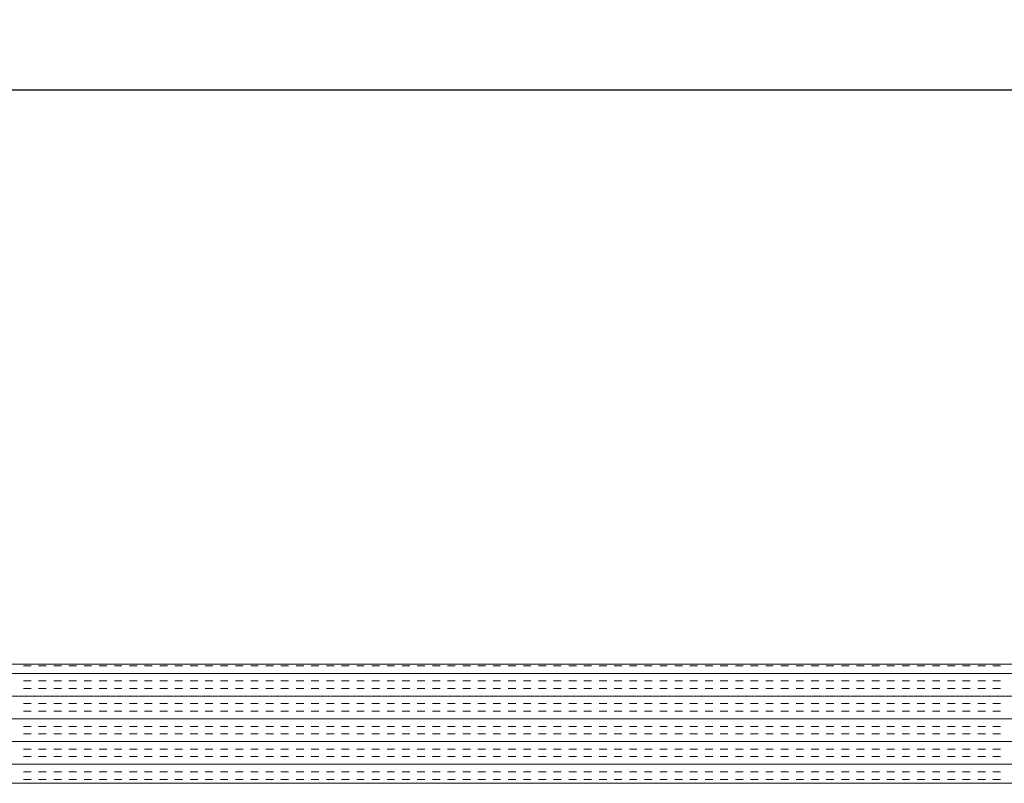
# Model space of a CAD drawing. Extents: x 3940905 to 4145695, y 925352 to 1109797.
# Tile 955 of 1056: x 4062864 to 4063277, y 1099746 to 1100066. Entities that reach past the tile are written whole.
import ezdxf

# ---------------------------------------------------------------- set-up
doc = ezdxf.new("R2010")
doc.units = 0
doc.header["$LTSCALE"] = 750
doc.header["$MEASUREMENT"] = 0
doc.layers.add('CKD Equipments', color=252, linetype='CONTINUOUS', lineweight=0)
doc.layers.add('CKD-Electrical Text', color=7, linetype='CONTINUOUS', lineweight=25)

msp = doc.modelspace()

# ---------------------------------------------------------------- linework, layer by layer
at = {"layer": 'CKD Equipments'}
for p, q in [((4062682.17, 1099796.26), (4063400.17, 1099796.26)), ((4062632.17, 1099746.26), (4063450.17, 1099746.26))]:
    msp.add_line(p, q, dxfattribs=at)
at = {"layer": 'CKD Equipments', "color": 4, "linetype": 'Continuous'}
for p, q in [((4062865.84, 1099795.54), (4062869.02, 1099795.54)), ((4062872.19, 1099795.54), (4062875.37, 1099795.54)), ((4062878.54, 1099795.54), (4062881.72, 1099795.54)), ((4062884.89, 1099795.54), (4062888.07, 1099795.54)), ((4062891.24, 1099795.54), (4062894.42, 1099795.54)), ((4062897.59, 1099795.54), (4062900.77, 1099795.54)), ((4062903.94, 1099795.54), (4062907.12, 1099795.54)), ((4062910.29, 1099795.54), (4062913.47, 1099795.54)), ((4062916.64, 1099795.54), (4062919.82, 1099795.54)), ((4062922.99, 1099795.54), (4062926.17, 1099795.54)), ((4062929.34, 1099795.54), (4062932.52, 1099795.54)), ((4062935.69, 1099795.54), (4062938.87, 1099795.54)), ((4062942.04, 1099795.54), (4062945.22, 1099795.54)), ((4062948.39, 1099795.54), (4062951.57, 1099795.54)), ((4062954.74, 1099795.54), (4062957.92, 1099795.54)), ((4062961.09, 1099795.54), (4062964.27, 1099795.54)), ((4062967.44, 1099795.54), (4062970.62, 1099795.54)), ((4062973.79, 1099795.54), (4062976.97, 1099795.54)), ((4062980.14, 1099795.54), (4062983.32, 1099795.54)), ((4062986.49, 1099795.54), (4062989.67, 1099795.54)), ((4062992.84, 1099795.54), (4062996.02, 1099795.54)), ((4062999.19, 1099795.54), (4063002.37, 1099795.54)), ((4063005.54, 1099795.54), (4063008.72, 1099795.54)), ((4063011.89, 1099795.54), (4063015.07, 1099795.54)), ((4063018.24, 1099795.54), (4063021.42, 1099795.54)), ((4063024.59, 1099795.54), (4063027.77, 1099795.54)), ((4063030.94, 1099795.54), (4063034.12, 1099795.54)), ((4063037.29, 1099795.54), (4063040.47, 1099795.54)), ((4063043.64, 1099795.54), (4063046.82, 1099795.54)), ((4063049.99, 1099795.54), (4063053.17, 1099795.54)), ((4063056.34, 1099795.54), (4063059.52, 1099795.54)), ((4063062.69, 1099795.54), (4063065.87, 1099795.54)), ((4063069.04, 1099795.54), (4063072.22, 1099795.54)), ((4063075.39, 1099795.54), (4063078.57, 1099795.54)), ((4063081.74, 1099795.54), (4063084.92, 1099795.54)), ((4063088.09, 1099795.54), (4063091.27, 1099795.54)), ((4063094.44, 1099795.54), (4063097.62, 1099795.54)), ((4063100.79, 1099795.54), (4063103.97, 1099795.54)), ((4063107.14, 1099795.54), (4063110.32, 1099795.54)), ((4063113.49, 1099795.54), (4063116.67, 1099795.54)), ((4063119.84, 1099795.54), (4063123.02, 1099795.54)), ((4063126.19, 1099795.54), (4063129.37, 1099795.54)), ((4063132.54, 1099795.54), (4063135.72, 1099795.54)), ((4063138.89, 1099795.54), (4063142.07, 1099795.54)), ((4063145.24, 1099795.54), (4063148.42, 1099795.54)), ((4063151.59, 1099795.54), (4063154.77, 1099795.54)), ((4063157.94, 1099795.54), (4063161.12, 1099795.54)), ((4063164.29, 1099795.54), (4063167.47, 1099795.54)), ((4063170.64, 1099795.54), (4063173.82, 1099795.54)), ((4063176.99, 1099795.54), (4063180.17, 1099795.54)), ((4063183.34, 1099795.54), (4063186.52, 1099795.54)), ((4063189.69, 1099795.54), (4063192.87, 1099795.54)), ((4063196.04, 1099795.54), (4063199.22, 1099795.54)), ((4063202.39, 1099795.54), (4063205.57, 1099795.54)), ((4063208.74, 1099795.54), (4063211.92, 1099795.54)), ((4063215.09, 1099795.54), (4063218.27, 1099795.54)), ((4063221.44, 1099795.54), (4063224.62, 1099795.54)), ((4063227.79, 1099795.54), (4063230.97, 1099795.54)), ((4063234.14, 1099795.54), (4063237.32, 1099795.54)), ((4063240.49, 1099795.54), (4063243.67, 1099795.54)), ((4063246.84, 1099795.54), (4063250.02, 1099795.54)), ((4063253.19, 1099795.54), (4063256.37, 1099795.54)), ((4063259.54, 1099795.54), (4063262.72, 1099795.54)), ((4063265.89, 1099795.54), (4063269.07, 1099795.54)), ((4063272.24, 1099795.54), (4063275.42, 1099795.54)), ((4062632.17, 1099792.36), (4063450.17, 1099792.36)), ((4062865.84, 1099789.19), (4062869.02, 1099789.19)), ((4062872.19, 1099789.19), (4062875.37, 1099789.19)), ((4062878.54, 1099789.19), (4062881.72, 1099789.19)), ((4062884.89, 1099789.19), (4062888.07, 1099789.19)), ((4062891.24, 1099789.19), (4062894.42, 1099789.19)), ((4062897.59, 1099789.19), (4062900.77, 1099789.19)), ((4062903.94, 1099789.19), (4062907.12, 1099789.19)), ((4062910.29, 1099789.19), (4062913.47, 1099789.19)), ((4062916.64, 1099789.19), (4062919.82, 1099789.19)), ((4062922.99, 1099789.19), (4062926.17, 1099789.19)), ((4062929.34, 1099789.19), (4062932.52, 1099789.19)), ((4062935.69, 1099789.19), (4062938.87, 1099789.19)), ((4062942.04, 1099789.19), (4062945.22, 1099789.19)), ((4062948.39, 1099789.19), (4062951.57, 1099789.19)), ((4062954.74, 1099789.19), (4062957.92, 1099789.19)), ((4062961.09, 1099789.19), (4062964.27, 1099789.19)), ((4062967.44, 1099789.19), (4062970.62, 1099789.19)), ((4062973.79, 1099789.19), (4062976.97, 1099789.19)), ((4062980.14, 1099789.19), (4062983.32, 1099789.19)), ((4062986.49, 1099789.19), (4062989.67, 1099789.19)), ((4062992.84, 1099789.19), (4062996.02, 1099789.19)), ((4062999.19, 1099789.19), (4063002.37, 1099789.19)), ((4063005.54, 1099789.19), (4063008.72, 1099789.19)), ((4063011.89, 1099789.19), (4063015.07, 1099789.19)), ((4063018.24, 1099789.19), (4063021.42, 1099789.19)), ((4063024.59, 1099789.19), (4063027.77, 1099789.19)), ((4063030.94, 1099789.19), (4063034.12, 1099789.19)), ((4063037.29, 1099789.19), (4063040.47, 1099789.19)), ((4063043.64, 1099789.19), (4063046.82, 1099789.19)), ((4063049.99, 1099789.19), (4063053.17, 1099789.19)), ((4063056.34, 1099789.19), (4063059.52, 1099789.19)), ((4063062.69, 1099789.19), (4063065.87, 1099789.19)), ((4063069.04, 1099789.19), (4063072.22, 1099789.19)), ((4063075.39, 1099789.19), (4063078.57, 1099789.19)), ((4063081.74, 1099789.19), (4063084.92, 1099789.19)), ((4063088.09, 1099789.19), (4063091.27, 1099789.19)), ((4063094.44, 1099789.19), (4063097.62, 1099789.19)), ((4063100.79, 1099789.19), (4063103.97, 1099789.19)), ((4063107.14, 1099789.19), (4063110.32, 1099789.19)), ((4063113.49, 1099789.19), (4063116.67, 1099789.19)), ((4063119.84, 1099789.19), (4063123.02, 1099789.19)), ((4063126.19, 1099789.19), (4063129.37, 1099789.19)), ((4063132.54, 1099789.19), (4063135.72, 1099789.19)), ((4063138.89, 1099789.19), (4063142.07, 1099789.19)), ((4063145.24, 1099789.19), (4063148.42, 1099789.19)), ((4063151.59, 1099789.19), (4063154.77, 1099789.19)), ((4063157.94, 1099789.19), (4063161.12, 1099789.19)), ((4063164.29, 1099789.19), (4063167.47, 1099789.19)), ((4063170.64, 1099789.19), (4063173.82, 1099789.19)), ((4063176.99, 1099789.19), (4063180.17, 1099789.19)), ((4063183.34, 1099789.19), (4063186.52, 1099789.19)), ((4063189.69, 1099789.19), (4063192.87, 1099789.19)), ((4063196.04, 1099789.19), (4063199.22, 1099789.19)), ((4063202.39, 1099789.19), (4063205.57, 1099789.19)), ((4063208.74, 1099789.19), (4063211.92, 1099789.19)), ((4063215.09, 1099789.19), (4063218.27, 1099789.19)), ((4063221.44, 1099789.19), (4063224.62, 1099789.19)), ((4063227.79, 1099789.19), (4063230.97, 1099789.19)), ((4063234.14, 1099789.19), (4063237.32, 1099789.19)), ((4063240.49, 1099789.19), (4063243.67, 1099789.19)), ((4063246.84, 1099789.19), (4063250.02, 1099789.19)), ((4063253.19, 1099789.19), (4063256.37, 1099789.19)), ((4063259.54, 1099789.19), (4063262.72, 1099789.19)), ((4063265.89, 1099789.19), (4063269.07, 1099789.19)), ((4063272.24, 1099789.19), (4063275.42, 1099789.19)), ((4062865.84, 1099786.01), (4062869.02, 1099786.01)), ((4062872.19, 1099786.01), (4062875.37, 1099786.01)), ((4062878.54, 1099786.01), (4062881.72, 1099786.01)), ((4062884.89, 1099786.01), (4062888.07, 1099786.01)), ((4062891.24, 1099786.01), (4062894.42, 1099786.01)), ((4062897.59, 1099786.01), (4062900.77, 1099786.01)), ((4062903.94, 1099786.01), (4062907.12, 1099786.01)), ((4062910.29, 1099786.01), (4062913.47, 1099786.01)), ((4062916.64, 1099786.01), (4062919.82, 1099786.01)), ((4062922.99, 1099786.01), (4062926.17, 1099786.01)), ((4062929.34, 1099786.01), (4062932.52, 1099786.01)), ((4062935.69, 1099786.01), (4062938.87, 1099786.01)), ((4062942.04, 1099786.01), (4062945.22, 1099786.01)), ((4062948.39, 1099786.01), (4062951.57, 1099786.01)), ((4062954.74, 1099786.01), (4062957.92, 1099786.01)), ((4062961.09, 1099786.01), (4062964.27, 1099786.01)), ((4062967.44, 1099786.01), (4062970.62, 1099786.01)), ((4062973.79, 1099786.01), (4062976.97, 1099786.01)), ((4062980.14, 1099786.01), (4062983.32, 1099786.01)), ((4062986.49, 1099786.01), (4062989.67, 1099786.01)), ((4062992.84, 1099786.01), (4062996.02, 1099786.01)), ((4062999.19, 1099786.01), (4063002.37, 1099786.01)), ((4063005.54, 1099786.01), (4063008.72, 1099786.01)), ((4063011.89, 1099786.01), (4063015.07, 1099786.01)), ((4063018.24, 1099786.01), (4063021.42, 1099786.01)), ((4063024.59, 1099786.01), (4063027.77, 1099786.01)), ((4063030.94, 1099786.01), (4063034.12, 1099786.01)), ((4063037.29, 1099786.01), (4063040.47, 1099786.01)), ((4063043.64, 1099786.01), (4063046.82, 1099786.01)), ((4063049.99, 1099786.01), (4063053.17, 1099786.01)), ((4063056.34, 1099786.01), (4063059.52, 1099786.01)), ((4063062.69, 1099786.01), (4063065.87, 1099786.01)), ((4063069.04, 1099786.01), (4063072.22, 1099786.01)), ((4063075.39, 1099786.01), (4063078.57, 1099786.01)), ((4063081.74, 1099786.01), (4063084.92, 1099786.01)), ((4063088.09, 1099786.01), (4063091.27, 1099786.01)), ((4063094.44, 1099786.01), (4063097.62, 1099786.01)), ((4063100.79, 1099786.01), (4063103.97, 1099786.01)), ((4063107.14, 1099786.01), (4063110.32, 1099786.01)), ((4063113.49, 1099786.01), (4063116.67, 1099786.01)), ((4063119.84, 1099786.01), (4063123.02, 1099786.01)), ((4063126.19, 1099786.01), (4063129.37, 1099786.01)), ((4063132.54, 1099786.01), (4063135.72, 1099786.01)), ((4063138.89, 1099786.01), (4063142.07, 1099786.01)), ((4063145.24, 1099786.01), (4063148.42, 1099786.01)), ((4063151.59, 1099786.01), (4063154.77, 1099786.01)), ((4063157.94, 1099786.01), (4063161.12, 1099786.01)), ((4063164.29, 1099786.01), (4063167.47, 1099786.01)), ((4063170.64, 1099786.01), (4063173.82, 1099786.01)), ((4063176.99, 1099786.01), (4063180.17, 1099786.01)), ((4063183.34, 1099786.01), (4063186.52, 1099786.01)), ((4063189.69, 1099786.01), (4063192.87, 1099786.01)), ((4063196.04, 1099786.01), (4063199.22, 1099786.01)), ((4063202.39, 1099786.01), (4063205.57, 1099786.01)), ((4063208.74, 1099786.01), (4063211.92, 1099786.01)), ((4063215.09, 1099786.01), (4063218.27, 1099786.01)), ((4063221.44, 1099786.01), (4063224.62, 1099786.01)), ((4063227.79, 1099786.01), (4063230.97, 1099786.01)), ((4063234.14, 1099786.01), (4063237.32, 1099786.01)), ((4063240.49, 1099786.01), (4063243.67, 1099786.01)), ((4063246.84, 1099786.01), (4063250.02, 1099786.01)), ((4063253.19, 1099786.01), (4063256.37, 1099786.01)), ((4063259.54, 1099786.01), (4063262.72, 1099786.01)), ((4063265.89, 1099786.01), (4063269.07, 1099786.01)), ((4063272.24, 1099786.01), (4063275.42, 1099786.01)), ((4062632.17, 1099782.84), (4063450.17, 1099782.84)), ((4062865.84, 1099779.66), (4062869.02, 1099779.66)), ((4062872.19, 1099779.66), (4062875.37, 1099779.66)), ((4062878.54, 1099779.66), (4062881.72, 1099779.66)), ((4062884.89, 1099779.66), (4062888.07, 1099779.66)), ((4062891.24, 1099779.66), (4062894.42, 1099779.66)), ((4062897.59, 1099779.66), (4062900.77, 1099779.66)), ((4062903.94, 1099779.66), (4062907.12, 1099779.66)), ((4062910.29, 1099779.66), (4062913.47, 1099779.66)), ((4062916.64, 1099779.66), (4062919.82, 1099779.66)), ((4062922.99, 1099779.66), (4062926.17, 1099779.66)), ((4062929.34, 1099779.66), (4062932.52, 1099779.66)), ((4062935.69, 1099779.66), (4062938.87, 1099779.66)), ((4062942.04, 1099779.66), (4062945.22, 1099779.66)), ((4062948.39, 1099779.66), (4062951.57, 1099779.66)), ((4062954.74, 1099779.66), (4062957.92, 1099779.66)), ((4062961.09, 1099779.66), (4062964.27, 1099779.66)), ((4062967.44, 1099779.66), (4062970.62, 1099779.66)), ((4062973.79, 1099779.66), (4062976.97, 1099779.66)), ((4062980.14, 1099779.66), (4062983.32, 1099779.66)), ((4062986.49, 1099779.66), (4062989.67, 1099779.66)), ((4062992.84, 1099779.66), (4062996.02, 1099779.66)), ((4062999.19, 1099779.66), (4063002.37, 1099779.66)), ((4063005.54, 1099779.66), (4063008.72, 1099779.66)), ((4063011.89, 1099779.66), (4063015.07, 1099779.66)), ((4063018.24, 1099779.66), (4063021.42, 1099779.66)), ((4063024.59, 1099779.66), (4063027.77, 1099779.66)), ((4063030.94, 1099779.66), (4063034.12, 1099779.66)), ((4063037.29, 1099779.66), (4063040.47, 1099779.66)), ((4063043.64, 1099779.66), (4063046.82, 1099779.66)), ((4063049.99, 1099779.66), (4063053.17, 1099779.66)), ((4063056.34, 1099779.66), (4063059.52, 1099779.66)), ((4063062.69, 1099779.66), (4063065.87, 1099779.66)), ((4063069.04, 1099779.66), (4063072.22, 1099779.66)), ((4063075.39, 1099779.66), (4063078.57, 1099779.66)), ((4063081.74, 1099779.66), (4063084.92, 1099779.66)), ((4063088.09, 1099779.66), (4063091.27, 1099779.66)), ((4063094.44, 1099779.66), (4063097.62, 1099779.66)), ((4063100.79, 1099779.66), (4063103.97, 1099779.66)), ((4063107.14, 1099779.66), (4063110.32, 1099779.66)), ((4063113.49, 1099779.66), (4063116.67, 1099779.66)), ((4063119.84, 1099779.66), (4063123.02, 1099779.66)), ((4063126.19, 1099779.66), (4063129.37, 1099779.66)), ((4063132.54, 1099779.66), (4063135.72, 1099779.66)), ((4063138.89, 1099779.66), (4063142.07, 1099779.66)), ((4063145.24, 1099779.66), (4063148.42, 1099779.66)), ((4063151.59, 1099779.66), (4063154.77, 1099779.66)), ((4063157.94, 1099779.66), (4063161.12, 1099779.66)), ((4063164.29, 1099779.66), (4063167.47, 1099779.66)), ((4063170.64, 1099779.66), (4063173.82, 1099779.66)), ((4063176.99, 1099779.66), (4063180.17, 1099779.66)), ((4063183.34, 1099779.66), (4063186.52, 1099779.66)), ((4063189.69, 1099779.66), (4063192.87, 1099779.66)), ((4063196.04, 1099779.66), (4063199.22, 1099779.66)), ((4063202.39, 1099779.66), (4063205.57, 1099779.66)), ((4063208.74, 1099779.66), (4063211.92, 1099779.66)), ((4063215.09, 1099779.66), (4063218.27, 1099779.66)), ((4063221.44, 1099779.66), (4063224.62, 1099779.66)), ((4063227.79, 1099779.66), (4063230.97, 1099779.66)), ((4063234.14, 1099779.66), (4063237.32, 1099779.66)), ((4063240.49, 1099779.66), (4063243.67, 1099779.66)), ((4063246.84, 1099779.66), (4063250.02, 1099779.66)), ((4063253.19, 1099779.66), (4063256.37, 1099779.66)), ((4063259.54, 1099779.66), (4063262.72, 1099779.66)), ((4063265.89, 1099779.66), (4063269.07, 1099779.66)), ((4063272.24, 1099779.66), (4063275.42, 1099779.66)), ((4062632.17, 1099773.31), (4063450.17, 1099773.31)), ((4062865.84, 1099776.49), (4062869.02, 1099776.49)), ((4062872.19, 1099776.49), (4062875.37, 1099776.49)), ((4062878.54, 1099776.49), (4062881.72, 1099776.49)), ((4062884.89, 1099776.49), (4062888.07, 1099776.49)), ((4062891.24, 1099776.49), (4062894.42, 1099776.49)), ((4062897.59, 1099776.49), (4062900.77, 1099776.49)), ((4062903.94, 1099776.49), (4062907.12, 1099776.49)), ((4062910.29, 1099776.49), (4062913.47, 1099776.49)), ((4062916.64, 1099776.49), (4062919.82, 1099776.49)), ((4062922.99, 1099776.49), (4062926.17, 1099776.49)), ((4062929.34, 1099776.49), (4062932.52, 1099776.49)), ((4062935.69, 1099776.49), (4062938.87, 1099776.49)), ((4062942.04, 1099776.49), (4062945.22, 1099776.49)), ((4062948.39, 1099776.49), (4062951.57, 1099776.49)), ((4062954.74, 1099776.49), (4062957.92, 1099776.49)), ((4062961.09, 1099776.49), (4062964.27, 1099776.49)), ((4062967.44, 1099776.49), (4062970.62, 1099776.49)), ((4062973.79, 1099776.49), (4062976.97, 1099776.49)), ((4062980.14, 1099776.49), (4062983.32, 1099776.49)), ((4062986.49, 1099776.49), (4062989.67, 1099776.49)), ((4062992.84, 1099776.49), (4062996.02, 1099776.49)), ((4062999.19, 1099776.49), (4063002.37, 1099776.49)), ((4063005.54, 1099776.49), (4063008.72, 1099776.49)), ((4063011.89, 1099776.49), (4063015.07, 1099776.49)), ((4063018.24, 1099776.49), (4063021.42, 1099776.49)), ((4063024.59, 1099776.49), (4063027.77, 1099776.49)), ((4063030.94, 1099776.49), (4063034.12, 1099776.49)), ((4063037.29, 1099776.49), (4063040.47, 1099776.49)), ((4063043.64, 1099776.49), (4063046.82, 1099776.49)), ((4063049.99, 1099776.49), (4063053.17, 1099776.49)), ((4063056.34, 1099776.49), (4063059.52, 1099776.49)), ((4063062.69, 1099776.49), (4063065.87, 1099776.49)), ((4063069.04, 1099776.49), (4063072.22, 1099776.49)), ((4063075.39, 1099776.49), (4063078.57, 1099776.49)), ((4063081.74, 1099776.49), (4063084.92, 1099776.49)), ((4063088.09, 1099776.49), (4063091.27, 1099776.49)), ((4063094.44, 1099776.49), (4063097.62, 1099776.49)), ((4063100.79, 1099776.49), (4063103.97, 1099776.49)), ((4063107.14, 1099776.49), (4063110.32, 1099776.49)), ((4063113.49, 1099776.49), (4063116.67, 1099776.49)), ((4063119.84, 1099776.49), (4063123.02, 1099776.49)), ((4063126.19, 1099776.49), (4063129.37, 1099776.49)), ((4063132.54, 1099776.49), (4063135.72, 1099776.49)), ((4063138.89, 1099776.49), (4063142.07, 1099776.49)), ((4063145.24, 1099776.49), (4063148.42, 1099776.49)), ((4063151.59, 1099776.49), (4063154.77, 1099776.49)), ((4063157.94, 1099776.49), (4063161.12, 1099776.49)), ((4063164.29, 1099776.49), (4063167.47, 1099776.49)), ((4063170.64, 1099776.49), (4063173.82, 1099776.49)), ((4063176.99, 1099776.49), (4063180.17, 1099776.49)), ((4063183.34, 1099776.49), (4063186.52, 1099776.49)), ((4063189.69, 1099776.49), (4063192.87, 1099776.49)), ((4063196.04, 1099776.49), (4063199.22, 1099776.49)), ((4063202.39, 1099776.49), (4063205.57, 1099776.49)), ((4063208.74, 1099776.49), (4063211.92, 1099776.49)), ((4063215.09, 1099776.49), (4063218.27, 1099776.49)), ((4063221.44, 1099776.49), (4063224.62, 1099776.49)), ((4063227.79, 1099776.49), (4063230.97, 1099776.49)), ((4063234.14, 1099776.49), (4063237.32, 1099776.49)), ((4063240.49, 1099776.49), (4063243.67, 1099776.49)), ((4063246.84, 1099776.49), (4063250.02, 1099776.49)), ((4063253.19, 1099776.49), (4063256.37, 1099776.49)), ((4063259.54, 1099776.49), (4063262.72, 1099776.49)), ((4063265.89, 1099776.49), (4063269.07, 1099776.49)), ((4063272.24, 1099776.49), (4063275.42, 1099776.49)), ((4062865.84, 1099770.14), (4062869.02, 1099770.14)), ((4062872.19, 1099770.14), (4062875.37, 1099770.14)), ((4062878.54, 1099770.14), (4062881.72, 1099770.14)), ((4062884.89, 1099770.14), (4062888.07, 1099770.14)), ((4062891.24, 1099770.14), (4062894.42, 1099770.14)), ((4062897.59, 1099770.14), (4062900.77, 1099770.14)), ((4062903.94, 1099770.14), (4062907.12, 1099770.14)), ((4062910.29, 1099770.14), (4062913.47, 1099770.14)), ((4062916.64, 1099770.14), (4062919.82, 1099770.14)), ((4062922.99, 1099770.14), (4062926.17, 1099770.14)), ((4062929.34, 1099770.14), (4062932.52, 1099770.14)), ((4062935.69, 1099770.14), (4062938.87, 1099770.14)), ((4062942.04, 1099770.14), (4062945.22, 1099770.14)), ((4062948.39, 1099770.14), (4062951.57, 1099770.14)), ((4062954.74, 1099770.14), (4062957.92, 1099770.14)), ((4062961.09, 1099770.14), (4062964.27, 1099770.14)), ((4062967.44, 1099770.14), (4062970.62, 1099770.14)), ((4062973.79, 1099770.14), (4062976.97, 1099770.14)), ((4062980.14, 1099770.14), (4062983.32, 1099770.14)), ((4062986.49, 1099770.14), (4062989.67, 1099770.14)), ((4062992.84, 1099770.14), (4062996.02, 1099770.14)), ((4062999.19, 1099770.14), (4063002.37, 1099770.14)), ((4063005.54, 1099770.14), (4063008.72, 1099770.14)), ((4063011.89, 1099770.14), (4063015.07, 1099770.14)), ((4063018.24, 1099770.14), (4063021.42, 1099770.14)), ((4063024.59, 1099770.14), (4063027.77, 1099770.14)), ((4063030.94, 1099770.14), (4063034.12, 1099770.14)), ((4063037.29, 1099770.14), (4063040.47, 1099770.14)), ((4063043.64, 1099770.14), (4063046.82, 1099770.14)), ((4063049.99, 1099770.14), (4063053.17, 1099770.14)), ((4063056.34, 1099770.14), (4063059.52, 1099770.14)), ((4063062.69, 1099770.14), (4063065.87, 1099770.14)), ((4063069.04, 1099770.14), (4063072.22, 1099770.14)), ((4063075.39, 1099770.14), (4063078.57, 1099770.14)), ((4063081.74, 1099770.14), (4063084.92, 1099770.14)), ((4063088.09, 1099770.14), (4063091.27, 1099770.14)), ((4063094.44, 1099770.14), (4063097.62, 1099770.14)), ((4063100.79, 1099770.14), (4063103.97, 1099770.14)), ((4063107.14, 1099770.14), (4063110.32, 1099770.14)), ((4063113.49, 1099770.14), (4063116.67, 1099770.14)), ((4063119.84, 1099770.14), (4063123.02, 1099770.14)), ((4063126.19, 1099770.14), (4063129.37, 1099770.14)), ((4063132.54, 1099770.14), (4063135.72, 1099770.14)), ((4063138.89, 1099770.14), (4063142.07, 1099770.14)), ((4063145.24, 1099770.14), (4063148.42, 1099770.14)), ((4063151.59, 1099770.14), (4063154.77, 1099770.14)), ((4063157.94, 1099770.14), (4063161.12, 1099770.14)), ((4063164.29, 1099770.14), (4063167.47, 1099770.14)), ((4063170.64, 1099770.14), (4063173.82, 1099770.14)), ((4063176.99, 1099770.14), (4063180.17, 1099770.14)), ((4063183.34, 1099770.14), (4063186.52, 1099770.14)), ((4063189.69, 1099770.14), (4063192.87, 1099770.14)), ((4063196.04, 1099770.14), (4063199.22, 1099770.14)), ((4063202.39, 1099770.14), (4063205.57, 1099770.14)), ((4063208.74, 1099770.14), (4063211.92, 1099770.14)), ((4063215.09, 1099770.14), (4063218.27, 1099770.14)), ((4063221.44, 1099770.14), (4063224.62, 1099770.14)), ((4063227.79, 1099770.14), (4063230.97, 1099770.14)), ((4063234.14, 1099770.14), (4063237.32, 1099770.14)), ((4063240.49, 1099770.14), (4063243.67, 1099770.14)), ((4063246.84, 1099770.14), (4063250.02, 1099770.14)), ((4063253.19, 1099770.14), (4063256.37, 1099770.14)), ((4063259.54, 1099770.14), (4063262.72, 1099770.14)), ((4063265.89, 1099770.14), (4063269.07, 1099770.14)), ((4063272.24, 1099770.14), (4063275.42, 1099770.14)), ((4062865.84, 1099766.96), (4062869.02, 1099766.96)), ((4062872.19, 1099766.96), (4062875.37, 1099766.96)), ((4062878.54, 1099766.96), (4062881.72, 1099766.96)), ((4062884.89, 1099766.96), (4062888.07, 1099766.96)), ((4062891.24, 1099766.96), (4062894.42, 1099766.96)), ((4062897.59, 1099766.96), (4062900.77, 1099766.96)), ((4062903.94, 1099766.96), (4062907.12, 1099766.96)), ((4062910.29, 1099766.96), (4062913.47, 1099766.96)), ((4062916.64, 1099766.96), (4062919.82, 1099766.96)), ((4062922.99, 1099766.96), (4062926.17, 1099766.96)), ((4062929.34, 1099766.96), (4062932.52, 1099766.96)), ((4062935.69, 1099766.96), (4062938.87, 1099766.96)), ((4062942.04, 1099766.96), (4062945.22, 1099766.96)), ((4062948.39, 1099766.96), (4062951.57, 1099766.96)), ((4062954.74, 1099766.96), (4062957.92, 1099766.96)), ((4062961.09, 1099766.96), (4062964.27, 1099766.96)), ((4062967.44, 1099766.96), (4062970.62, 1099766.96)), ((4062973.79, 1099766.96), (4062976.97, 1099766.96)), ((4062980.14, 1099766.96), (4062983.32, 1099766.96)), ((4062986.49, 1099766.96), (4062989.67, 1099766.96)), ((4062992.84, 1099766.96), (4062996.02, 1099766.96)), ((4062999.19, 1099766.96), (4063002.37, 1099766.96)), ((4063005.54, 1099766.96), (4063008.72, 1099766.96)), ((4063011.89, 1099766.96), (4063015.07, 1099766.96)), ((4063018.24, 1099766.96), (4063021.42, 1099766.96)), ((4063024.59, 1099766.96), (4063027.77, 1099766.96)), ((4063030.94, 1099766.96), (4063034.12, 1099766.96)), ((4063037.29, 1099766.96), (4063040.47, 1099766.96)), ((4063043.64, 1099766.96), (4063046.82, 1099766.96)), ((4063049.99, 1099766.96), (4063053.17, 1099766.96)), ((4063056.34, 1099766.96), (4063059.52, 1099766.96)), ((4063062.69, 1099766.96), (4063065.87, 1099766.96)), ((4063069.04, 1099766.96), (4063072.22, 1099766.96)), ((4063075.39, 1099766.96), (4063078.57, 1099766.96)), ((4063081.74, 1099766.96), (4063084.92, 1099766.96)), ((4063088.09, 1099766.96), (4063091.27, 1099766.96)), ((4063094.44, 1099766.96), (4063097.62, 1099766.96)), ((4063100.79, 1099766.96), (4063103.97, 1099766.96)), ((4063107.14, 1099766.96), (4063110.32, 1099766.96)), ((4063113.49, 1099766.96), (4063116.67, 1099766.96)), ((4063119.84, 1099766.96), (4063123.02, 1099766.96)), ((4063126.19, 1099766.96), (4063129.37, 1099766.96)), ((4063132.54, 1099766.96), (4063135.72, 1099766.96)), ((4063138.89, 1099766.96), (4063142.07, 1099766.96)), ((4063145.24, 1099766.96), (4063148.42, 1099766.96)), ((4063151.59, 1099766.96), (4063154.77, 1099766.96)), ((4063157.94, 1099766.96), (4063161.12, 1099766.96)), ((4063164.29, 1099766.96), (4063167.47, 1099766.96)), ((4063170.64, 1099766.96), (4063173.82, 1099766.96)), ((4063176.99, 1099766.96), (4063180.17, 1099766.96)), ((4063183.34, 1099766.96), (4063186.52, 1099766.96)), ((4063189.69, 1099766.96), (4063192.87, 1099766.96)), ((4063196.04, 1099766.96), (4063199.22, 1099766.96)), ((4063202.39, 1099766.96), (4063205.57, 1099766.96)), ((4063208.74, 1099766.96), (4063211.92, 1099766.96)), ((4063215.09, 1099766.96), (4063218.27, 1099766.96)), ((4063221.44, 1099766.96), (4063224.62, 1099766.96)), ((4063227.79, 1099766.96), (4063230.97, 1099766.96)), ((4063234.14, 1099766.96), (4063237.32, 1099766.96)), ((4063240.49, 1099766.96), (4063243.67, 1099766.96)), ((4063246.84, 1099766.96), (4063250.02, 1099766.96)), ((4063253.19, 1099766.96), (4063256.37, 1099766.96)), ((4063259.54, 1099766.96), (4063262.72, 1099766.96)), ((4063265.89, 1099766.96), (4063269.07, 1099766.96)), ((4063272.24, 1099766.96), (4063275.42, 1099766.96)), ((4062632.17, 1099763.79), (4063450.17, 1099763.79)), ((4062865.84, 1099760.61), (4062869.02, 1099760.61)), ((4062872.19, 1099760.61), (4062875.37, 1099760.61)), ((4062878.54, 1099760.61), (4062881.72, 1099760.61)), ((4062884.89, 1099760.61), (4062888.07, 1099760.61)), ((4062891.24, 1099760.61), (4062894.42, 1099760.61)), ((4062897.59, 1099760.61), (4062900.77, 1099760.61)), ((4062903.94, 1099760.61), (4062907.12, 1099760.61)), ((4062910.29, 1099760.61), (4062913.47, 1099760.61)), ((4062916.64, 1099760.61), (4062919.82, 1099760.61)), ((4062922.99, 1099760.61), (4062926.17, 1099760.61)), ((4062929.34, 1099760.61), (4062932.52, 1099760.61)), ((4062935.69, 1099760.61), (4062938.87, 1099760.61)), ((4062942.04, 1099760.61), (4062945.22, 1099760.61)), ((4062948.39, 1099760.61), (4062951.57, 1099760.61)), ((4062954.74, 1099760.61), (4062957.92, 1099760.61)), ((4062961.09, 1099760.61), (4062964.27, 1099760.61)), ((4062967.44, 1099760.61), (4062970.62, 1099760.61)), ((4062973.79, 1099760.61), (4062976.97, 1099760.61)), ((4062980.14, 1099760.61), (4062983.32, 1099760.61)), ((4062986.49, 1099760.61), (4062989.67, 1099760.61)), ((4062992.84, 1099760.61), (4062996.02, 1099760.61)), ((4062999.19, 1099760.61), (4063002.37, 1099760.61)), ((4063005.54, 1099760.61), (4063008.72, 1099760.61)), ((4063011.89, 1099760.61), (4063015.07, 1099760.61)), ((4063018.24, 1099760.61), (4063021.42, 1099760.61)), ((4063024.59, 1099760.61), (4063027.77, 1099760.61)), ((4063030.94, 1099760.61), (4063034.12, 1099760.61)), ((4063037.29, 1099760.61), (4063040.47, 1099760.61)), ((4063043.64, 1099760.61), (4063046.82, 1099760.61)), ((4063049.99, 1099760.61), (4063053.17, 1099760.61)), ((4063056.34, 1099760.61), (4063059.52, 1099760.61)), ((4063062.69, 1099760.61), (4063065.87, 1099760.61)), ((4063069.04, 1099760.61), (4063072.22, 1099760.61)), ((4063075.39, 1099760.61), (4063078.57, 1099760.61)), ((4063081.74, 1099760.61), (4063084.92, 1099760.61)), ((4063088.09, 1099760.61), (4063091.27, 1099760.61)), ((4063094.44, 1099760.61), (4063097.62, 1099760.61)), ((4063100.79, 1099760.61), (4063103.97, 1099760.61)), ((4063107.14, 1099760.61), (4063110.32, 1099760.61)), ((4063113.49, 1099760.61), (4063116.67, 1099760.61)), ((4063119.84, 1099760.61), (4063123.02, 1099760.61)), ((4063126.19, 1099760.61), (4063129.37, 1099760.61)), ((4063132.54, 1099760.61), (4063135.72, 1099760.61)), ((4063138.89, 1099760.61), (4063142.07, 1099760.61)), ((4063145.24, 1099760.61), (4063148.42, 1099760.61)), ((4063151.59, 1099760.61), (4063154.77, 1099760.61)), ((4063157.94, 1099760.61), (4063161.12, 1099760.61)), ((4063164.29, 1099760.61), (4063167.47, 1099760.61)), ((4063170.64, 1099760.61), (4063173.82, 1099760.61)), ((4063176.99, 1099760.61), (4063180.17, 1099760.61)), ((4063183.34, 1099760.61), (4063186.52, 1099760.61)), ((4063189.69, 1099760.61), (4063192.87, 1099760.61)), ((4063196.04, 1099760.61), (4063199.22, 1099760.61)), ((4063202.39, 1099760.61), (4063205.57, 1099760.61)), ((4063208.74, 1099760.61), (4063211.92, 1099760.61)), ((4063215.09, 1099760.61), (4063218.27, 1099760.61)), ((4063221.44, 1099760.61), (4063224.62, 1099760.61)), ((4063227.79, 1099760.61), (4063230.97, 1099760.61)), ((4063234.14, 1099760.61), (4063237.32, 1099760.61)), ((4063240.49, 1099760.61), (4063243.67, 1099760.61)), ((4063246.84, 1099760.61), (4063250.02, 1099760.61)), ((4063253.19, 1099760.61), (4063256.37, 1099760.61)), ((4063259.54, 1099760.61), (4063262.72, 1099760.61)), ((4063265.89, 1099760.61), (4063269.07, 1099760.61)), ((4063272.24, 1099760.61), (4063275.42, 1099760.61)), ((4062865.84, 1099757.44), (4062869.02, 1099757.44)), ((4062872.19, 1099757.44), (4062875.37, 1099757.44)), ((4062878.54, 1099757.44), (4062881.72, 1099757.44)), ((4062884.89, 1099757.44), (4062888.07, 1099757.44)), ((4062891.24, 1099757.44), (4062894.42, 1099757.44)), ((4062897.59, 1099757.44), (4062900.77, 1099757.44)), ((4062903.94, 1099757.44), (4062907.12, 1099757.44)), ((4062910.29, 1099757.44), (4062913.47, 1099757.44)), ((4062916.64, 1099757.44), (4062919.82, 1099757.44)), ((4062922.99, 1099757.44), (4062926.17, 1099757.44)), ((4062929.34, 1099757.44), (4062932.52, 1099757.44)), ((4062935.69, 1099757.44), (4062938.87, 1099757.44)), ((4062942.04, 1099757.44), (4062945.22, 1099757.44)), ((4062948.39, 1099757.44), (4062951.57, 1099757.44)), ((4062954.74, 1099757.44), (4062957.92, 1099757.44)), ((4062961.09, 1099757.44), (4062964.27, 1099757.44)), ((4062967.44, 1099757.44), (4062970.62, 1099757.44)), ((4062973.79, 1099757.44), (4062976.97, 1099757.44)), ((4062980.14, 1099757.44), (4062983.32, 1099757.44)), ((4062986.49, 1099757.44), (4062989.67, 1099757.44)), ((4062992.84, 1099757.44), (4062996.02, 1099757.44)), ((4062999.19, 1099757.44), (4063002.37, 1099757.44)), ((4063005.54, 1099757.44), (4063008.72, 1099757.44)), ((4063011.89, 1099757.44), (4063015.07, 1099757.44)), ((4063018.24, 1099757.44), (4063021.42, 1099757.44)), ((4063024.59, 1099757.44), (4063027.77, 1099757.44)), ((4063030.94, 1099757.44), (4063034.12, 1099757.44)), ((4063037.29, 1099757.44), (4063040.47, 1099757.44)), ((4063043.64, 1099757.44), (4063046.82, 1099757.44)), ((4063049.99, 1099757.44), (4063053.17, 1099757.44)), ((4063056.34, 1099757.44), (4063059.52, 1099757.44)), ((4063062.69, 1099757.44), (4063065.87, 1099757.44)), ((4063069.04, 1099757.44), (4063072.22, 1099757.44)), ((4063075.39, 1099757.44), (4063078.57, 1099757.44)), ((4063081.74, 1099757.44), (4063084.92, 1099757.44)), ((4063088.09, 1099757.44), (4063091.27, 1099757.44)), ((4063094.44, 1099757.44), (4063097.62, 1099757.44)), ((4063100.79, 1099757.44), (4063103.97, 1099757.44)), ((4063107.14, 1099757.44), (4063110.32, 1099757.44)), ((4063113.49, 1099757.44), (4063116.67, 1099757.44)), ((4063119.84, 1099757.44), (4063123.02, 1099757.44)), ((4063126.19, 1099757.44), (4063129.37, 1099757.44)), ((4063132.54, 1099757.44), (4063135.72, 1099757.44)), ((4063138.89, 1099757.44), (4063142.07, 1099757.44)), ((4063145.24, 1099757.44), (4063148.42, 1099757.44)), ((4063151.59, 1099757.44), (4063154.77, 1099757.44)), ((4063157.94, 1099757.44), (4063161.12, 1099757.44)), ((4063164.29, 1099757.44), (4063167.47, 1099757.44)), ((4063170.64, 1099757.44), (4063173.82, 1099757.44)), ((4063176.99, 1099757.44), (4063180.17, 1099757.44)), ((4063183.34, 1099757.44), (4063186.52, 1099757.44)), ((4063189.69, 1099757.44), (4063192.87, 1099757.44)), ((4063196.04, 1099757.44), (4063199.22, 1099757.44)), ((4063202.39, 1099757.44), (4063205.57, 1099757.44)), ((4063208.74, 1099757.44), (4063211.92, 1099757.44)), ((4063215.09, 1099757.44), (4063218.27, 1099757.44)), ((4063221.44, 1099757.44), (4063224.62, 1099757.44)), ((4063227.79, 1099757.44), (4063230.97, 1099757.44)), ((4063234.14, 1099757.44), (4063237.32, 1099757.44)), ((4063240.49, 1099757.44), (4063243.67, 1099757.44)), ((4063246.84, 1099757.44), (4063250.02, 1099757.44)), ((4063253.19, 1099757.44), (4063256.37, 1099757.44)), ((4063259.54, 1099757.44), (4063262.72, 1099757.44)), ((4063265.89, 1099757.44), (4063269.07, 1099757.44)), ((4063272.24, 1099757.44), (4063275.42, 1099757.44)), ((4062632.17, 1099754.26), (4063450.17, 1099754.26)), ((4062865.84, 1099751.09), (4062869.02, 1099751.09)), ((4062865.84, 1099747.91), (4062869.02, 1099747.91)), ((4062872.19, 1099751.09), (4062875.37, 1099751.09)), ((4062872.19, 1099747.91), (4062875.37, 1099747.91)), ((4062878.54, 1099751.09), (4062881.72, 1099751.09)), ((4062878.54, 1099747.91), (4062881.72, 1099747.91)), ((4062884.89, 1099751.09), (4062888.07, 1099751.09)), ((4062884.89, 1099747.91), (4062888.07, 1099747.91)), ((4062891.24, 1099751.09), (4062894.42, 1099751.09)), ((4062891.24, 1099747.91), (4062894.42, 1099747.91)), ((4062897.59, 1099751.09), (4062900.77, 1099751.09)), ((4062897.59, 1099747.91), (4062900.77, 1099747.91)), ((4062903.94, 1099751.09), (4062907.12, 1099751.09)), ((4062903.94, 1099747.91), (4062907.12, 1099747.91)), ((4062910.29, 1099751.09), (4062913.47, 1099751.09)), ((4062910.29, 1099747.91), (4062913.47, 1099747.91)), ((4062916.64, 1099751.09), (4062919.82, 1099751.09)), ((4062916.64, 1099747.91), (4062919.82, 1099747.91)), ((4062922.99, 1099751.09), (4062926.17, 1099751.09)), ((4062922.99, 1099747.91), (4062926.17, 1099747.91)), ((4062929.34, 1099751.09), (4062932.52, 1099751.09)), ((4062929.34, 1099747.91), (4062932.52, 1099747.91)), ((4062935.69, 1099751.09), (4062938.87, 1099751.09)), ((4062935.69, 1099747.91), (4062938.87, 1099747.91)), ((4062942.04, 1099751.09), (4062945.22, 1099751.09)), ((4062942.04, 1099747.91), (4062945.22, 1099747.91)), ((4062948.39, 1099751.09), (4062951.57, 1099751.09)), ((4062948.39, 1099747.91), (4062951.57, 1099747.91)), ((4062954.74, 1099751.09), (4062957.92, 1099751.09)), ((4062954.74, 1099747.91), (4062957.92, 1099747.91)), ((4062961.09, 1099751.09), (4062964.27, 1099751.09)), ((4062961.09, 1099747.91), (4062964.27, 1099747.91)), ((4062967.44, 1099751.09), (4062970.62, 1099751.09)), ((4062967.44, 1099747.91), (4062970.62, 1099747.91)), ((4062973.79, 1099751.09), (4062976.97, 1099751.09)), ((4062973.79, 1099747.91), (4062976.97, 1099747.91)), ((4062980.14, 1099751.09), (4062983.32, 1099751.09)), ((4062980.14, 1099747.91), (4062983.32, 1099747.91)), ((4062986.49, 1099751.09), (4062989.67, 1099751.09)), ((4062986.49, 1099747.91), (4062989.67, 1099747.91)), ((4062992.84, 1099751.09), (4062996.02, 1099751.09)), ((4062992.84, 1099747.91), (4062996.02, 1099747.91)), ((4062999.19, 1099751.09), (4063002.37, 1099751.09)), ((4062999.19, 1099747.91), (4063002.37, 1099747.91)), ((4063005.54, 1099751.09), (4063008.72, 1099751.09)), ((4063005.54, 1099747.91), (4063008.72, 1099747.91)), ((4063011.89, 1099751.09), (4063015.07, 1099751.09)), ((4063011.89, 1099747.91), (4063015.07, 1099747.91)), ((4063018.24, 1099751.09), (4063021.42, 1099751.09)), ((4063018.24, 1099747.91), (4063021.42, 1099747.91)), ((4063024.59, 1099751.09), (4063027.77, 1099751.09)), ((4063024.59, 1099747.91), (4063027.77, 1099747.91)), ((4063030.94, 1099751.09), (4063034.12, 1099751.09)), ((4063030.94, 1099747.91), (4063034.12, 1099747.91)), ((4063037.29, 1099751.09), (4063040.47, 1099751.09)), ((4063037.29, 1099747.91), (4063040.47, 1099747.91)), ((4063043.64, 1099751.09), (4063046.82, 1099751.09)), ((4063043.64, 1099747.91), (4063046.82, 1099747.91)), ((4063049.99, 1099751.09), (4063053.17, 1099751.09)), ((4063049.99, 1099747.91), (4063053.17, 1099747.91)), ((4063056.34, 1099751.09), (4063059.52, 1099751.09)), ((4063056.34, 1099747.91), (4063059.52, 1099747.91)), ((4063062.69, 1099751.09), (4063065.87, 1099751.09)), ((4063062.69, 1099747.91), (4063065.87, 1099747.91)), ((4063069.04, 1099751.09), (4063072.22, 1099751.09)), ((4063069.04, 1099747.91), (4063072.22, 1099747.91)), ((4063075.39, 1099751.09), (4063078.57, 1099751.09)), ((4063075.39, 1099747.91), (4063078.57, 1099747.91)), ((4063081.74, 1099751.09), (4063084.92, 1099751.09)), ((4063081.74, 1099747.91), (4063084.92, 1099747.91)), ((4063088.09, 1099751.09), (4063091.27, 1099751.09)), ((4063088.09, 1099747.91), (4063091.27, 1099747.91)), ((4063094.44, 1099751.09), (4063097.62, 1099751.09)), ((4063094.44, 1099747.91), (4063097.62, 1099747.91)), ((4063100.79, 1099751.09), (4063103.97, 1099751.09)), ((4063100.79, 1099747.91), (4063103.97, 1099747.91)), ((4063107.14, 1099751.09), (4063110.32, 1099751.09)), ((4063107.14, 1099747.91), (4063110.32, 1099747.91)), ((4063113.49, 1099751.09), (4063116.67, 1099751.09)), ((4063113.49, 1099747.91), (4063116.67, 1099747.91)), ((4063119.84, 1099751.09), (4063123.02, 1099751.09)), ((4063119.84, 1099747.91), (4063123.02, 1099747.91)), ((4063126.19, 1099751.09), (4063129.37, 1099751.09)), ((4063126.19, 1099747.91), (4063129.37, 1099747.91)), ((4063132.54, 1099751.09), (4063135.72, 1099751.09)), ((4063132.54, 1099747.91), (4063135.72, 1099747.91)), ((4063138.89, 1099751.09), (4063142.07, 1099751.09)), ((4063138.89, 1099747.91), (4063142.07, 1099747.91)), ((4063145.24, 1099751.09), (4063148.42, 1099751.09)), ((4063145.24, 1099747.91), (4063148.42, 1099747.91)), ((4063151.59, 1099751.09), (4063154.77, 1099751.09)), ((4063151.59, 1099747.91), (4063154.77, 1099747.91)), ((4063157.94, 1099751.09), (4063161.12, 1099751.09)), ((4063157.94, 1099747.91), (4063161.12, 1099747.91)), ((4063164.29, 1099751.09), (4063167.47, 1099751.09)), ((4063164.29, 1099747.91), (4063167.47, 1099747.91)), ((4063170.64, 1099751.09), (4063173.82, 1099751.09)), ((4063170.64, 1099747.91), (4063173.82, 1099747.91)), ((4063176.99, 1099751.09), (4063180.17, 1099751.09)), ((4063176.99, 1099747.91), (4063180.17, 1099747.91)), ((4063183.34, 1099751.09), (4063186.52, 1099751.09)), ((4063183.34, 1099747.91), (4063186.52, 1099747.91)), ((4063189.69, 1099751.09), (4063192.87, 1099751.09)), ((4063189.69, 1099747.91), (4063192.87, 1099747.91)), ((4063196.04, 1099751.09), (4063199.22, 1099751.09)), ((4063196.04, 1099747.91), (4063199.22, 1099747.91)), ((4063202.39, 1099751.09), (4063205.57, 1099751.09)), ((4063202.39, 1099747.91), (4063205.57, 1099747.91)), ((4063208.74, 1099751.09), (4063211.92, 1099751.09)), ((4063208.74, 1099747.91), (4063211.92, 1099747.91)), ((4063215.09, 1099751.09), (4063218.27, 1099751.09)), ((4063215.09, 1099747.91), (4063218.27, 1099747.91)), ((4063221.44, 1099751.09), (4063224.62, 1099751.09)), ((4063221.44, 1099747.91), (4063224.62, 1099747.91)), ((4063227.79, 1099751.09), (4063230.97, 1099751.09)), ((4063227.79, 1099747.91), (4063230.97, 1099747.91)), ((4063234.14, 1099751.09), (4063237.32, 1099751.09)), ((4063234.14, 1099747.91), (4063237.32, 1099747.91)), ((4063240.49, 1099751.09), (4063243.67, 1099751.09)), ((4063240.49, 1099747.91), (4063243.67, 1099747.91)), ((4063246.84, 1099751.09), (4063250.02, 1099751.09)), ((4063246.84, 1099747.91), (4063250.02, 1099747.91)), ((4063253.19, 1099751.09), (4063256.37, 1099751.09)), ((4063253.19, 1099747.91), (4063256.37, 1099747.91)), ((4063259.54, 1099751.09), (4063262.72, 1099751.09)), ((4063259.54, 1099747.91), (4063262.72, 1099747.91)), ((4063265.89, 1099751.09), (4063269.07, 1099751.09)), ((4063265.89, 1099747.91), (4063269.07, 1099747.91)), ((4063272.24, 1099751.09), (4063275.42, 1099751.09)), ((4063272.24, 1099747.91), (4063275.42, 1099747.91))]:
    msp.add_line(p, q, dxfattribs=at)
at = {"layer": 'CKD-Electrical Text', "color": 7, "linetype": 'Continuous', "elevation": -22563.75}
msp.add_lwpolyline([(4062447.88, 1100581.13), (4062447.88, 1100126.89, 0.414214), (4062537.79, 1100036.97), (4063358.62, 1100036.97, 0.414214), (4063448.54, 1100126.89), (4063448.54, 1100581.13, 0.414214), (4063358.62, 1100671.05), (4062537.79, 1100671.05, 0.414214)], format="xyb", close=True, dxfattribs=at)

doc.saveas('drawing.dxf')
